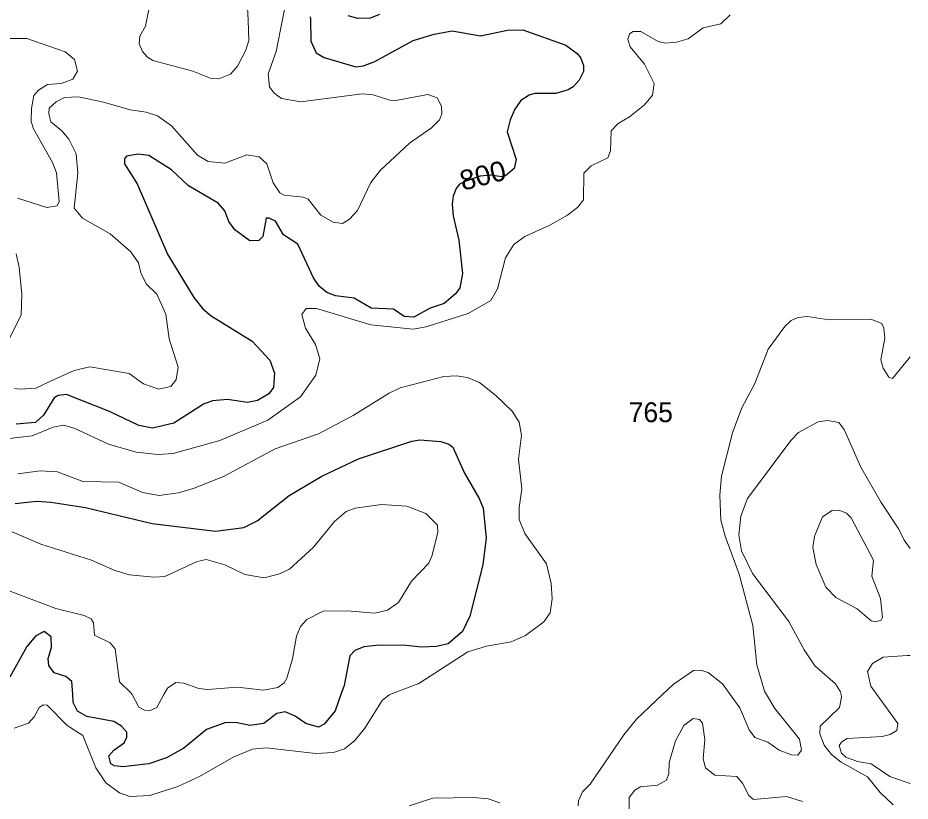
# Model space of a CAD drawing. Extents: x 473.9 to 500, y 7733.1 to 7760.8.
# Drawn here: x 496.397 to 500, y 7736.639 to 7739.801 of the extents above; entities that cross this region are included whole.
import ezdxf
from ezdxf.enums import TextEntityAlignment as Align

# ---------------------------------------------------------------- set-up
doc = ezdxf.new("R2010")
doc.units = 0
doc.header["$LTSCALE"] = 0.032
doc.layers.add('1', color=7, linetype='Continuous', lineweight=25)
doc.layers.add('2', color=7, linetype='Continuous', lineweight=13)
doc.layers.add('21', color=7, linetype='Continuous')
doc.layers.add('61', color=7, linetype='Continuous')

msp = doc.modelspace()

# ---------------------------------------------------------------- linework, layer by layer
at = {"layer": '1'}
for points in [[(497.5779, 7739.8059), (497.5781, 7739.7957), (497.5802, 7739.7074), (497.6009, 7739.6606), (497.6339, 7739.6408), (497.7622, 7739.604), (497.7924, 7739.607), (497.8379, 7739.6252), (497.9933, 7739.7104), (498.0783, 7739.7358), (498.1504, 7739.7482), (498.2645, 7739.7282), (498.3739, 7739.7519), (498.4354, 7739.7535), (498.6099, 7739.6905), (498.6549, 7739.6575), (498.6699, 7739.6383), (498.6809, 7739.6092), (498.6809, 7739.5843), (498.6641, 7739.5497), (498.6398, 7739.5224), (498.6192, 7739.5102), (498.5699, 7739.4953), (498.4847, 7739.4957), (498.4614, 7739.4887), (498.4275, 7739.4672), (498.4032, 7739.432), (498.3845, 7739.3896), (498.3733, 7739.3405), (498.4089, 7739.2301), (498.4012, 7739.193), (498.366, 7739.1638), (498.3511, 7739.1597), (498.3055, 7739.1662), (498.2643, 7739.1625), (498.2064, 7739.1426), (498.1807, 7739.1294), (498.1668, 7739.112), (498.1546, 7739.0815), (498.1505, 7739.049), (498.1546, 7739.0015), (498.1773, 7738.9036), (498.1929, 7738.7693), (498.181, 7738.7115), (498.1636, 7738.6866), (498.1181, 7738.6477), (498.0623, 7738.6287), (497.9958, 7738.5929), (497.9572, 7738.5963)], [(497.8576, 7739.815), (497.8194, 7739.7995), (497.7699, 7739.7987), (497.7311, 7739.81)], [(497.9572, 7738.5963), (497.9135, 7738.6258), (497.823, 7738.629), (497.7554, 7738.6697), (497.6802, 7738.6787), (497.6444, 7738.6931), (497.6137, 7738.7181), (497.5902, 7738.752), (497.5276, 7738.8878), (497.4697, 7738.9253), (497.4373, 7738.9806), (497.4115, 7738.9932), (497.4002, 7738.9924), (497.3868, 7738.918), (497.37, 7738.9025), (497.3335, 7738.9018), (497.2732, 7738.9454), (497.2488, 7738.9786), (497.2333, 7739.0221), (497.2056, 7739.0535), (497.0856, 7739.1232), (497.018, 7739.1874), (496.9261, 7739.2458), (496.8829, 7739.2513), (496.8354, 7739.2423), (496.827, 7739.2325), (496.8273, 7739.2117), (496.8784, 7739.1307), (497.0019, 7738.8467), (497.1072, 7738.6728), (497.1433, 7738.6264), (497.1778, 7738.5988), (497.3428, 7738.4967), (497.4144, 7738.4188), (497.4333, 7738.3673), (497.4304, 7738.3312), (497.4286, 7738.3096), (497.4102, 7738.2838), (497.3651, 7738.257), (497.3245, 7738.248), (497.2437, 7738.261), (497.1823, 7738.2559), (497.1471, 7738.2417), (497.0267, 7738.1657), (496.9405, 7738.1451), (496.886, 7738.1559), (496.7675, 7738.2125), (496.5937, 7738.2809), (496.5601, 7738.2772), (496.544, 7738.268), (496.5009, 7738.197), (496.4683, 7738.1683), (496.3906, 7738.1612)], [(496.386, 7737.8413), (496.4716, 7737.8499), (496.5295, 7737.8467), (496.6705, 7737.8247), (496.9398, 7737.7594), (497.1946, 7737.7294), (497.309, 7737.7443), (497.3631, 7737.7702), (497.4922, 7737.8729), (497.6249, 7737.9506), (497.7731, 7738.0215), (497.988, 7738.0927), (498.0198, 7738.0974), (498.1043, 7738.0909), (498.1367, 7738.0807), (498.1528, 7738.0685), (498.2, 7737.9639), (498.26, 7737.8614), (498.2759, 7737.8226), (498.2878, 7737.7028), (498.275, 7737.5934), (498.2227, 7737.3861), (498.1918, 7737.3244), (498.1347, 7737.2746), (498.0871, 7737.263), (498.0265, 7737.2607), (497.9651, 7737.2678), (497.8561, 7737.2694), (497.7939, 7737.2619), (497.7578, 7737.248), (497.7376, 7737.2257), (497.7146, 7737.106), (497.7017, 7737.0693), (497.6786, 7737.0032), (497.6345, 7736.9499), (497.6111, 7736.9384), (497.5598, 7736.9521), (497.5163, 7736.9827), (497.477, 7737.0001), (497.4431, 7736.9937), (497.3897, 7736.9521), (497.334, 7736.9453), (497.2823, 7736.956), (497.2371, 7736.9574), (497.1588, 7736.9287), (497.0676, 7736.8537), (496.9974, 7736.8136), (496.9256, 7736.7896), (496.8206, 7736.7773), (496.7871, 7736.7818), (496.7719, 7736.7896), (496.7649, 7736.822), (496.7847, 7736.8453), (496.8264, 7736.8752), (496.8372, 7736.8982), (496.8367, 7736.9176), (496.8159, 7736.9417), (496.7851, 7736.9607), (496.6749, 7736.9815), (496.6378, 7737.003), (496.6209, 7737.0379), (496.6185, 7737.0693), (496.6144, 7737.1217), (496.5905, 7737.1426), (496.5432, 7737.1578), (496.522, 7737.1871), (496.5197, 7737.2152), (496.5333, 7737.26), (496.5315, 7737.3019), (496.5038, 7737.3239), (496.4694, 7737.3065), (496.4332, 7737.2641), (496.3642, 7737.1391)]]:
    msp.add_lwpolyline(points, dxfattribs=at)
at = {"layer": '2'}
for points in [[(496.9283, 7739.8479), (496.9161, 7739.7874), (496.9121, 7739.7676), (496.89, 7739.7278), (496.8875, 7739.6962), (496.9, 7739.6656), (496.9207, 7739.6425), (496.9422, 7739.6297), (497.103, 7739.586), (497.177, 7739.5567), (497.2085, 7739.5546), (497.2551, 7739.5741), (497.2844, 7739.6067), (497.3171, 7739.6705), (497.3295, 7739.7097), (497.3265, 7739.7925), (497.3246, 7739.8436)], [(497.475, 7739.8415), (497.4657, 7739.7943), (497.4401, 7739.6651), (497.4075, 7739.5756), (497.4129, 7739.5232), (497.4316, 7739.4975), (497.4614, 7739.4757), (497.539, 7739.462), (497.787, 7739.4949), (497.832, 7739.4901), (497.8996, 7739.4693), (497.9235, 7739.4676), (498.0529, 7739.4924), (498.0907, 7739.4779), (498.1071, 7739.4453), (498.1095, 7739.414), (498.1002, 7739.3896), (498.0675, 7739.3575), (497.9782, 7739.2952), (497.8617, 7739.1862), (497.8229, 7739.136), (497.7689, 7739.0241), (497.7362, 7738.988), (497.7079, 7738.9706), (497.6707, 7738.9766), (497.6208, 7739.0045), (497.5688, 7739.0699), (497.5495, 7739.0779), (497.4719, 7739.0859), (497.4551, 7739.0955), (497.4279, 7739.1351), (497.4021, 7739.2122), (497.3708, 7739.2406), (497.3211, 7739.2485), (497.2326, 7739.2142), (497.165, 7739.221), (497.122, 7739.2466), (497.0175, 7739.3655), (496.9608, 7739.4054), (496.9145, 7739.4209)], [(498.3992, 7738.8863), (498.4441, 7738.9181), (498.5457, 7738.9649), (498.6162, 7739.005), (498.6575, 7739.0374), (498.681, 7739.0669), (498.6818, 7739.1746), (498.7122, 7739.2042), (498.7797, 7739.2364), (498.7895, 7739.2648), (498.7925, 7739.3449), (498.8209, 7739.3743), (498.8673, 7739.4019), (498.9274, 7739.4504), (498.9591, 7739.4892), (498.9657, 7739.5362), (498.9278, 7739.6147), (498.8692, 7739.6839), (498.8596, 7739.7134), (498.8662, 7739.7373), (498.8815, 7739.7465), (498.9131, 7739.7456), (498.9823, 7739.7062), (499.0127, 7739.6985), (499.0571, 7739.7029), (499.1042, 7739.7166), (499.1646, 7739.7616), (499.235, 7739.7769), (499.2737, 7739.8138)], [(496.3655, 7739.7185), (496.4336, 7739.7176), (496.5874, 7739.6645), (496.6261, 7739.6332), (496.6372, 7739.5864), (496.619, 7739.5536), (496.5724, 7739.5359), (496.5162, 7739.5319), (496.4797, 7739.5094), (496.4615, 7739.4881), (496.4516, 7739.4356), (496.4512, 7739.383), (496.4597, 7739.3527), (496.5375, 7739.2167), (496.5524, 7739.1757), (496.5643, 7739.0593), (496.5562, 7739.0422), (496.5145, 7739.0357), (496.396, 7739.0736)], [(496.9145, 7739.4209), (496.8501, 7739.4306), (496.7422, 7739.4615), (496.642, 7739.4821), (496.5847, 7739.4792), (496.5515, 7739.4616), (496.5237, 7739.4369), (496.5215, 7739.4137), (496.5297, 7739.3814), (496.5752, 7739.3447), (496.6034, 7739.3117), (496.6331, 7739.2529), (496.6388, 7739.1741), (496.6247, 7739.0329), (496.6579, 7738.9921), (496.7697, 7738.9288), (496.8535, 7738.8574), (496.8835, 7738.8119), (496.894, 7738.7721), (496.9149, 7738.7282), (496.9578, 7738.6862), (496.9945, 7738.6054), (497.0085, 7738.5058), (497.044, 7738.391), (497.0369, 7738.3419), (497.0299, 7738.3325), (497.0153, 7738.313), (496.9664, 7738.302), (496.9047, 7738.3234), (496.8915, 7738.3329), (496.8463, 7738.3655), (496.6877, 7738.3919), (496.6243, 7738.3782), (496.5287, 7738.334), (496.4701, 7738.307), (496.4077, 7738.302), (496.3831, 7738.3057)], [(496.3386, 7738.1009), (496.4542, 7738.1138), (496.5391, 7738.1489), (496.5809, 7738.1571), (496.6243, 7738.145), (496.7632, 7738.0797), (496.8741, 7738.0481), (496.9625, 7738.039), (497.0246, 7738.0426), (497.2119, 7738.0953), (497.4058, 7738.1772), (497.5383, 7738.272), (497.5803, 7738.3308), (497.6001, 7738.3584), (497.6164, 7738.4243), (497.5993, 7738.4832), (497.5588, 7738.5486), (497.5438, 7738.6031), (497.5609, 7738.6277), (497.6027, 7738.6285), (497.8226, 7738.562), (497.9928, 7738.5447), (498.0458, 7738.554), (498.2148, 7738.608), (498.3063, 7738.6597), (498.3343, 7738.7073), (498.3663, 7738.8328), (498.3992, 7738.8863)], [(496.3424, 7738.4672), (496.4105, 7738.6017), (496.4137, 7738.6858), (496.4024, 7738.7946), (496.3908, 7738.8482)], [(500, 7738.4333), (499.994, 7738.4259), (499.9291, 7738.3454), (499.9134, 7738.3513), (499.8908, 7738.3869), (499.8816, 7738.4205), (499.8975, 7738.5084), (499.8942, 7738.5486), (499.8854, 7738.5676), (499.841, 7738.5847), (499.6732, 7738.5817), (499.5853, 7738.5959), (499.5459, 7738.5911), (499.52, 7738.5796), (499.4933, 7738.5559), (499.4262, 7738.4636), (499.3734, 7738.3256), (499.3732, 7738.3252), (499.3208, 7738.2265), (499.2825, 7738.1257), (499.2378, 7737.9515), (499.231, 7737.8743), (499.236, 7737.7732), (499.2529, 7737.7093), (499.3101, 7737.5555), (499.3642, 7737.3489), (499.3806, 7737.1891), (499.4121, 7737.0833), (499.4204, 7737.0693), (499.4537, 7737.0129), (499.5527, 7736.8889), (499.5606, 7736.8451), (499.5461, 7736.8243), (499.5208, 7736.8264), (499.4712, 7736.8455), (499.4247, 7736.8779), (499.3725, 7736.8956), (499.3493, 7736.9273), (499.3126, 7737.0154), (499.2735, 7737.0693), (499.2418, 7737.113), (499.1838, 7737.158), (499.1538, 7737.1681), (499.1254, 7737.1666), (499.0429, 7737.1102), (498.9996, 7737.0693), (498.8953, 7736.9707), (498.8443, 7736.9067), (498.7085, 7736.7072), (498.6763, 7736.6767), (498.6605, 7736.641), (498.6595, 7736.6203)], [(496.9303, 7736.6615), (497.0433, 7736.698), (497.1304, 7736.7386), (497.2693, 7736.8176), (497.3443, 7736.8492), (497.3994, 7736.8545), (497.6005, 7736.8321), (497.671, 7736.8356), (497.7157, 7736.8504), (497.7573, 7736.8843), (497.7979, 7736.9337), (497.8685, 7737.0451), (497.8959, 7737.0681), (497.8989, 7737.0693), (498.0164, 7737.1148), (498.214, 7737.2421), (498.2887, 7737.2646), (498.3889, 7737.2828), (498.4462, 7737.3074), (498.5208, 7737.3627), (498.5463, 7737.4), (498.5539, 7737.4563), (498.5508, 7737.5179), (498.5318, 7737.5979), (498.4437, 7737.7195), (498.4209, 7737.7767), (498.421, 7737.8249), (498.4319, 7737.9), (498.4182, 7738.0198), (498.4302, 7738.1161), (498.4218, 7738.1696), (498.3924, 7738.2141), (498.3265, 7738.2766), (498.2604, 7738.3286), (498.2602, 7738.3288), (498.2131, 7738.3492), (498.1681, 7738.3556), (498.1166, 7738.3532), (498.0238, 7738.3294), (497.9413, 7738.3082), (497.8958, 7738.2862), (497.7511, 7738.1954), (497.6116, 7738.1217), (497.4361, 7738.0619), (497.2299, 7737.9516), (497.1068, 7737.9013), (497.0438, 7737.8834), (496.9681, 7737.8733), (496.9005, 7737.8851), (496.8044, 7737.9271), (496.66, 7737.93), (496.5568, 7737.9681), (496.4877, 7737.9721), (496.3964, 7737.961)], [(500, 7737.6587), (499.9762, 7737.6927), (499.9538, 7737.7369), (499.8828, 7737.8444), (499.8012, 7737.9873), (499.7339, 7738.1391), (499.7117, 7738.1673), (499.6667, 7738.1763), (499.6281, 7738.1707), (499.549, 7738.1269), (499.5186, 7738.0947), (499.3433, 7737.8615), (499.3161, 7737.7891), (499.3081, 7737.7142), (499.3188, 7737.6494), (499.3635, 7737.5583), (499.5099, 7737.3643), (499.5717, 7737.2499), (499.6154, 7737.1849), (499.6981, 7737.1134), (499.7188, 7737.0809), (499.721, 7737.0693), (499.7229, 7737.0588), (499.7148, 7737.0172), (499.6361, 7736.9423), (499.6347, 7736.9116), (499.653, 7736.8656), (499.6826, 7736.8276), (499.7221, 7736.7963), (499.828, 7736.7368), (499.879, 7736.6739), (499.9314, 7736.6249)], [(496.3746, 7737.7263), (496.4893, 7737.6763), (496.6946, 7737.6121), (496.7883, 7737.5704), (496.8479, 7737.5527), (496.9465, 7737.5429), (496.9899, 7737.5464), (497.1213, 7737.6071), (497.1576, 7737.615), (497.2322, 7737.5934), (497.3132, 7737.5547), (497.3909, 7737.5413), (497.4541, 7737.5566), (497.4937, 7737.5762), (497.5908, 7737.6649), (497.6753, 7737.7688), (497.7232, 7737.8083), (497.7591, 7737.8224), (497.8647, 7737.8371), (497.9682, 7737.8299), (498.0447, 7737.7998), (498.0909, 7737.7534), (498.0926, 7737.7243), (498.0692, 7737.6277), (498.0567, 7737.5995), (497.9868, 7737.527), (497.9334, 7737.4405), (497.8894, 7737.4099), (497.8379, 7737.3981), (497.7264, 7737.4077), (497.63, 7737.4061), (497.5632, 7737.3732), (497.5387, 7737.3439), (497.5223, 7737.3051), (497.5063, 7737.214), (497.4837, 7737.1351), (497.4725, 7737.1169), (497.4462, 7737.0977), (497.3887, 7737.0877), (497.2836, 7737.0997), (497.163, 7737.0894), (497.1277, 7737.0934), (497.0676, 7737.1156), (497.0345, 7737.1183), (497.0007, 7737.0952), (496.9862, 7737.0693), (496.9575, 7737.0178), (496.9284, 7737.0045), (496.908, 7737.0064), (496.8858, 7737.0186), (496.8579, 7737.0693)], [(496.8579, 7737.0693), (496.8543, 7737.0757), (496.8075, 7737.1204), (496.7899, 7737.2543), (496.77, 7737.2781), (496.7065, 7737.3091), (496.7023, 7737.3597), (496.6934, 7737.375), (496.6651, 7737.3883), (496.5499, 7737.4171), (496.351, 7737.4929)], [(500, 7736.71), (499.9843, 7736.7155), (499.9182, 7736.7386), (499.8423, 7736.7899), (499.7877, 7736.7992), (499.7397, 7736.8167), (499.7227, 7736.8332), (499.7136, 7736.8644), (499.7235, 7736.8782), (499.7459, 7736.8917), (499.8873, 7736.9008), (499.9197, 7736.9079), (499.9456, 7736.9245), (499.9498, 7736.9531), (499.8659, 7737.0693), (499.8411, 7737.1036), (499.8277, 7737.1628), (499.8485, 7737.1947), (499.8909, 7737.2209), (499.9876, 7737.2269), (500, 7737.2277)], [(496.3819, 7736.9333), (496.4394, 7736.9535), (496.4635, 7736.9801), (496.485, 7737.0192), (496.501, 7737.0278), (496.515, 7737.0269), (496.5958, 7736.9451), (496.6597, 7736.9038), (496.7123, 7736.7743), (496.7524, 7736.7137), (496.8069, 7736.6728), (496.8485, 7736.6585), (496.9303, 7736.6615)], [(498.866, 7736.5981), (498.8655, 7736.6541), (498.8889, 7736.6837), (498.9118, 7736.6976), (498.9801, 7736.7043), (499.0155, 7736.7236), (499.0259, 7736.7514), (499.0275, 7736.7957), (499.0523, 7736.8822), (499.0856, 7736.9446), (499.1239, 7736.9735), (499.1493, 7736.9693), (499.1616, 7736.954), (499.1716, 7736.8877), (499.1643, 7736.8096), (499.1742, 7736.7733), (499.2112, 7736.7437), (499.2996, 7736.7388), (499.3228, 7736.7115), (499.3485, 7736.6625), (499.3669, 7736.6463), (499.5006, 7736.6584), (499.5648, 7736.6377)], [(498.3437, 7736.6318), (498.2961, 7736.648), (498.2386, 7736.6545), (498.0732, 7736.6519), (497.9777, 7736.62)]]:
    msp.add_lwpolyline(points, dxfattribs=at)
msp.add_lwpolyline([(499.8451, 7737.5481), (499.8521, 7737.6119), (499.7616, 7737.7832), (499.7434, 7737.802), (499.714, 7737.8136), (499.685, 7737.8129), (499.6465, 7737.7871), (499.6144, 7737.7087), (499.6065, 7737.6636), (499.621, 7737.5942), (499.6589, 7737.5025), (499.7, 7737.461), (499.7859, 7737.4162), (499.8429, 7737.3674), (499.8617, 7737.3635), (499.8824, 7737.3695), (499.8887, 7737.38), (499.8806, 7737.4568)], close=True, dxfattribs=at)

# ---------------------------------------------------------------- texts
at = {"layer": '21'}
msp.add_text('765', height=0.08, dxfattribs=at).set_placement((498.8636, 7738.1692))
at = {"layer": '61', "width": 1.05}
msp.add_text('800', height=0.08, rotation=14.534, dxfattribs=at).set_placement((498.2844, 7739.1264), align=Align.CENTER)

doc.saveas('drawing.dxf')
